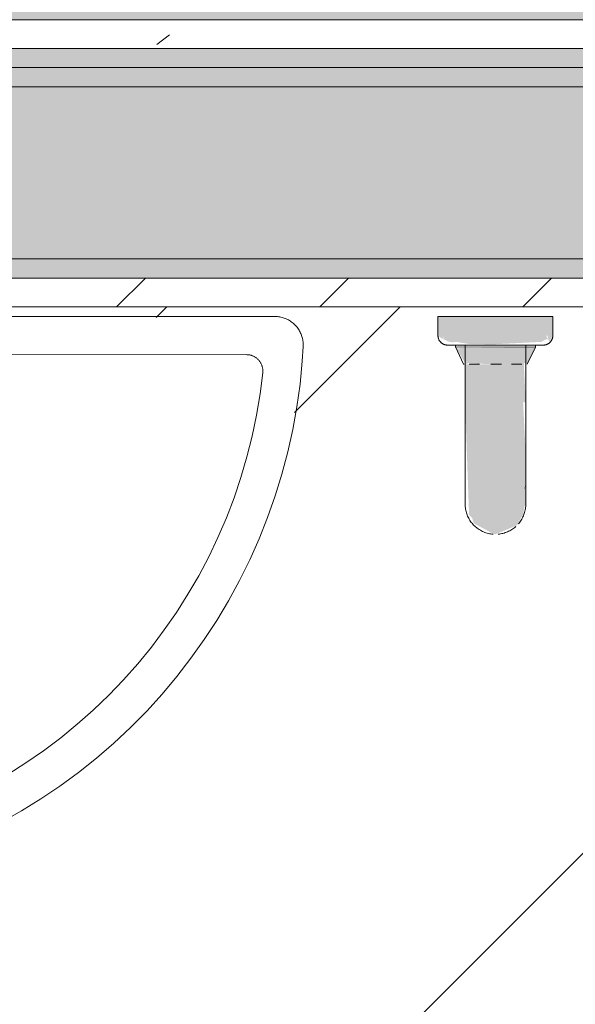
# Model space of a CAD drawing. Header units: millimetres. Extents: x -18260 to 188148, y -14086 to 2351883.
# Tile 399 of 592: x 51819 to 52109, y -2270 to -1756. Entities that reach past the tile are written whole.
import ezdxf

# ---------------------------------------------------------------- set-up
doc = ezdxf.new("R2010")
doc.units = ezdxf.units.MM
for name, color, linetype, lineweight in [('A-FLOR', 192, 'Continuous', 18), ('A-FLOR-PATT', 8, 'Continuous', 18), ('A-WALL', 113, 'Continuous', 18), ('A-WALL-PATT', 111, 'Continuous', 25), ('P-SANR-FIXT', 6, 'Continuous', 9)]:
    doc.layers.add(name, color=color, linetype=linetype, lineweight=lineweight)
pattern_1 = [(50, (0, 0), (182.1847, -15.9391), [19.05, -209.55]), (355, (0, 0), (-35.2424, 191.0566), [15.24, -167.64]), (100.451, (15.18, -1.33), (146.9425, 175.1167), [16.19, -178.09]), (46.184, (0, 50.8), (271.079, -42.0433), [28.575, -314.325]), (96.636, (22.6, 47.3), (237.4025, 247.4272), [24.285, -267.135]), (351.184, (0, 50.8), (237.4046, 247.425), [22.86, -251.46]), (21, (25.4, 38.1), (151.6149, -102.2655), [19.05, -209.55]), (326, (25.4, 38.1), (61.8024, 184.1877), [15.24, -167.64]), (71.451, (38.03, 29.58), (213.417, 81.9214), [16.19, -178.09]), (37.5, (0, 0), (3.08832, 84.55508), [8.382, -157.226, 8.382, -161.798, -168.275]), (37.5, (0, 0), (3.08832, 84.55508), [-335.788, 8.382, -159.893]), (7.5, (0, 0), (66.81944, 100.18075), [8.382, -88.646, 8.382, -153.416, -64.135]), (7.5, (0, 0), (66.81944, 100.18075), [-258.826, 8.382, -55.753]), (327.5, (-56.64, 0), (135.59049, -5.72891), [8.382, -55.118, 8.382, -189.738, -262.89]), (327.5, (-56.64, 0), (135.59049, -5.72891), [-261.62, 8.382, -254.508]), (317.5, (-82.04, 0), (148.1289, 25.42676), [8.382, -74.168, 8.382, -123.19, -186.69]), (317.5, (-82.04, 0), (148.1289, 25.42676), [-214.122, 8.382, -178.308])]

# ---------------------------------------------------------------- blocks, each defined once
blk = doc.blocks.new('Blks_Banh_Lavatório de Canto com Barras - Único-3074266-PLANTA DE IMPERMEABILIZAÇÃO - 1 PAV_')
at = {"layer": 'P-SANR-FIXT', "lineweight": 5}
for color, points in [(41, [(282.33, -296.47), (296.98, -311.13), (304.06, -304.06), (261.63, -261.63), (254.56, -268.7), (275.77, -289.91)]), (39, [(264.2, -299.55), (277.42, -312.12), (286.27, -308.9), (256.55, -280.08), (254.29, -289.54), (255.55, -290.04), (263.66, -299.02)]), (41, [(239.82, -303.45), (251.02, -314.66), (265.17, -300.52), (253.96, -289.31), (249.95, -293.32)]), (41, [(202.32, -363.37), (251.02, -314.66), (239.82, -303.45), (199.75, -346.47), (199.69, -348.91), (198.39, -351.31), (201.36, -361.33)]), (41, [(262.23, -325.87), (276.12, -310.52), (265.17, -300.52), (251.02, -314.66), (262.07, -325.71)]), (41, [(202.32, -363.37), (213.52, -368.01), (219.34, -366.37), (219.83, -366.32), (223.32, -363.82), (224.04, -363.73), (242.98, -345.09), (261.25, -324.89), (251.02, -314.66), (203.03, -362.65)]), (41, [(229.84, -357.48), (231.72, -356.26), (230.3, -356.98)])]:
    blk.add_hatch(color=color, dxfattribs=at).paths.add_polyline_path(points)
h = blk.add_hatch(color=41, dxfattribs=at)
h.paths.add_polyline_path([(256.58, -270.73), (254.56, -268.7), (254.84, -271.69), (256.54, -270.75)])
h.paths.add_polyline_path([(272.23, -292.8), (290.42, -309.26), (292.99, -309.98), (293.92, -310.77), (294.42, -308.56), (256.54, -270.75), (255.2, -272.11), (256.43, -275.27), (257.46, -276.71), (258.96, -277.8), (263.09, -283.55), (271.06, -291.62)])
h.paths.add_polyline_path([(293.27, -312.15), (296.98, -311.13), (294.96, -309.1), (293.29, -312.12)])
at = {"layer": 'P-SANR-FIXT', "color": 133, "lineweight": 5}
for p, q in [((201.25, -201.25), (91.92, -91.92)), ((77.78, -106.07), (176.75, -205.03)), ((261.63, -261.63), (254.56, -268.7)), ((304.06, -304.06), (261.63, -261.63)), ((261.03, -282.24), (239.82, -303.45)), ((256.79, -279.41), (253.39, -288.75)), ((257.49, -278.71), (256.79, -279.41)), ((257.49, -278.71), (256.79, -279.41)), ((256.79, -279.41), (286.27, -308.9)), ((260.31, -281.52), (257.49, -278.71)), ((257.49, -278.71), (286.98, -308.19)), ((260.31, -281.52), (257.49, -278.71)), ((257.49, -278.71), (260.31, -281.52)), ((261.03, -282.24), (267.64, -288.86)), ((253.39, -288.75), (253.62, -288.97)), ((255.43, -290.78), (259.23, -294.58)), ((276.83, -298.04), (283.44, -304.66)), ((263.5, -298.86), (267.38, -302.73)), ((262.23, -325.87), (283.44, -304.66)), ((271.1, -306.46), (274.91, -310.26)), ((286.98, -308.19), (283.86, -305.08)), ((286.98, -308.19), (283.86, -305.08)), ((283.86, -305.08), (286.98, -308.19)), ((286.27, -308.9), (286.98, -308.19)), ((286.27, -308.9), (286.98, -308.19)), ((296.98, -311.13), (304.06, -304.06)), ((276.92, -312.28), (276.94, -312.29)), ((276.94, -312.29), (286.27, -308.9))]:
    blk.add_line(p, q, dxfattribs=at)
at = {"layer": 'P-SANR-FIXT', "color": 133, "lineweight": 5, "flags": 128}
for points in [[(176.75, -205.03), (176.99, -205.28), (177.21, -205.54), (177.43, -205.8), (177.63, -206.07), (177.83, -206.35), (178.01, -206.64), (178.18, -206.94), (178.34, -207.24), (178.49, -207.55), (178.62, -207.86), (178.75, -208.18), (178.86, -208.5), (178.95, -208.83), (179.03, -209.16), (179.1, -209.5), (179.16, -209.83), (179.2, -210.17), (179.23, -210.51), (179.25, -210.85), (179.25, -211.19), (179.24, -211.53), (179.21, -211.87), (179.17, -212.21), (179.12, -212.55), (179.05, -212.89), (178.97, -213.22), (178.88, -213.55), (178.78, -213.87), (178.66, -214.19), (178.53, -214.51), (178.38, -214.82), (178.23, -215.12), (178.06, -215.42), (177.88, -215.71), (177.69, -215.99), (177.49, -216.26), (177.27, -216.53), (177.05, -216.79), (176.82, -217.04), (176.57, -217.28), (176.32, -217.51), (176.08, -217.7)], [(177.81, -206.33), (177.62, -206.05), (177.41, -205.77), (177.19, -205.51), (176.96, -205.26), (176.75, -205.03)], [(200.67, -223), (201.11, -222.59), (201.53, -222.17), (201.94, -221.72), (202.32, -221.26), (202.69, -220.79), (203.04, -220.3), (203.36, -219.8), (203.67, -219.28), (203.96, -218.75), (204.22, -218.22), (204.47, -217.67), (204.69, -217.11), (204.89, -216.54), (205.06, -215.97), (205.22, -215.39), (205.35, -214.8), (205.45, -214.21), (205.54, -213.62), (205.59, -213.02), (205.63, -212.42), (205.64, -211.82), (205.63, -211.22), (205.59, -210.62), (205.53, -210.03), (205.44, -209.43), (205.33, -208.84), (205.2, -208.26), (205.05, -207.68), (204.87, -207.11), (204.67, -206.54), (204.44, -205.98), (204.2, -205.44), (203.93, -204.9), (203.64, -204.37), (203.33, -203.86), (203, -203.36), (202.65, -202.87), (202.28, -202.4), (201.9, -201.94), (201.49, -201.5), (201.25, -201.25)], [(178.79, -213.84), (178.89, -213.51), (178.98, -213.19), (179.06, -212.85), (179.13, -212.52), (179.18, -212.18), (179.21, -211.84), (179.24, -211.5), (179.25, -211.16), (179.25, -210.82), (179.23, -210.48), (179.2, -210.14), (179.16, -209.8), (179.1, -209.46), (179.03, -209.13)], [(176.08, -217.7), (167.24, -224.57), (158.12, -231.08), (148.76, -237.22), (139.15, -242.98), (129.32, -248.35), (119.29, -253.32), (109.06, -257.89), (98.66, -262.04), (88.1, -265.78), (77.41, -269.09), (66.58, -271.97), (55.65, -274.41), (44.64, -276.42), (33.55, -277.98), (22.4, -279.1), (11.22, -279.77), (0.03, -280), (-11.17, -279.78), (-22.35, -279.11), (-33.49, -277.99), (-44.58, -276.43), (-55.6, -274.42), (-66.53, -271.98)], [(175.1, -218.47), (176.01, -217.76), (176.08, -217.7)], [(176.08, -217.7), (176.34, -217.48), (176.6, -217.25), (176.84, -217.01), (177.07, -216.76), (177.29, -216.5)], [(-86.57, -287.24), (-75.02, -290.47), (-63.34, -293.24), (-51.57, -295.54), (-39.71, -297.36), (-27.78, -298.71), (-15.82, -299.58), (-3.82, -299.98), (8.18, -299.89), (20.16, -299.32), (32.12, -298.28), (44.02, -296.75), (55.85, -294.76), (67.59, -292.29), (79.23, -289.35), (90.73, -285.95), (102.1, -282.09), (113.3, -277.78), (124.31, -273.03), (135.13, -267.84), (145.73, -262.22), (156.1, -256.19), (166.22, -249.74), (176.08, -242.89), (185.65, -235.66), (194.93, -228.04), (200.67, -223)], [(254.56, -275.77), (254.42, -275.63), (254.29, -275.48), (254.16, -275.32), (254.04, -275.16), (253.93, -275), (253.82, -274.83), (253.72, -274.66), (253.63, -274.48), (253.54, -274.3), (253.46, -274.12), (253.39, -273.93), (253.33, -273.74), (253.27, -273.55), (253.22, -273.35), (253.18, -273.16), (253.15, -272.96), (253.12, -272.76), (253.1, -272.56), (253.1, -272.36), (253.09, -272.16), (253.1, -271.96), (253.12, -271.76), (253.14, -271.57), (253.17, -271.37), (253.21, -271.17), (253.26, -270.98), (253.31, -270.78), (253.37, -270.59), (253.44, -270.41), (253.52, -270.22), (253.6, -270.04), (253.69, -269.86), (253.79, -269.69), (253.9, -269.52), (254.01, -269.35), (254.13, -269.19), (254.25, -269.04), (254.38, -268.88), (254.52, -268.74), (254.56, -268.7)], [(254.56, -275.77), (254.42, -275.63), (254.29, -275.48), (254.16, -275.32), (254.04, -275.16), (253.93, -275), (253.82, -274.83), (253.72, -274.66), (253.63, -274.48), (253.54, -274.3), (253.46, -274.12), (253.39, -273.93), (253.33, -273.74), (253.27, -273.55), (253.22, -273.35), (253.18, -273.16), (253.15, -272.96), (253.12, -272.76), (253.1, -272.56), (253.1, -272.36), (253.09, -272.16), (253.1, -271.96), (253.12, -271.76), (253.14, -271.57), (253.17, -271.37), (253.21, -271.17), (253.26, -270.98), (253.31, -270.78), (253.37, -270.59), (253.44, -270.41), (253.52, -270.22), (253.6, -270.04), (253.69, -269.86), (253.79, -269.69), (253.9, -269.52), (254.01, -269.35)], [(260.72, -281.94), (260.2, -281.41), (259.69, -280.9), (259.2, -280.41), (258.73, -279.95), (258.29, -279.5), (257.87, -279.08), (257.46, -278.68), (257.09, -278.3), (256.74, -277.95), (256.41, -277.62), (256.11, -277.32), (255.83, -277.04), (255.58, -276.79), (255.36, -276.57), (255.16, -276.37), (254.99, -276.2), (254.85, -276.06), (254.74, -275.95), (254.65, -275.86), (254.59, -275.81), (254.56, -275.78), (254.56, -275.77)], [(254.56, -275.77), (254.57, -275.79), (254.61, -275.83), (254.69, -275.9), (254.78, -276), (254.91, -276.12), (255.07, -276.28), (255.25, -276.46), (255.46, -276.67), (255.69, -276.9), (255.95, -277.17), (256.24, -277.46), (256.56, -277.77), (256.9, -278.11), (257.26, -278.47), (257.65, -278.86), (258.06, -279.27), (258.49, -279.7), (258.95, -280.16), (259.42, -280.64), (259.92, -281.13), (260.44, -281.65), (260.97, -282.19), (261.53, -282.74), (262.1, -283.31), (262.68, -283.9), (263.29, -284.5), (263.9, -285.12), (264.53, -285.75), (265.18, -286.39), (265.83, -287.04), (266.49, -287.71), (267.17, -288.38), (267.85, -289.06), (268.54, -289.75), (269.23, -290.44), (269.93, -291.14), (270.63, -291.85), (271.34, -292.55), (272.05, -293.26), (272.75, -293.97), (273.46, -294.67), (274.16, -295.38), (274.86, -296.08), (275.56, -296.77), (276.25, -297.47), (276.94, -298.15), (277.62, -298.83), (278.28, -299.5), (278.94, -300.16), (279.59, -300.81), (280.23, -301.44), (280.85, -302.07), (281.46, -302.68), (282.06, -303.27), (282.64, -303.85), (283.2, -304.42), (283.75, -304.96), (284.28, -305.49), (284.78, -306), (285.27, -306.48), (285.74, -306.95), (286.18, -307.4), (286.61, -307.82), (287.01, -308.22), (287.38, -308.6), (287.74, -308.95), (288.06, -309.28), (288.37, -309.58), (288.64, -309.86), (288.89, -310.11), (289.12, -310.33), (289.31, -310.53), (289.48, -310.69), (289.62, -310.84), (289.74, -310.95), (289.82, -311.04), (289.88, -311.09), (289.91, -311.12), (289.91, -311.13)], [(260.72, -281.94), (260.2, -281.41), (259.69, -280.9), (259.2, -280.41), (258.73, -279.95), (258.29, -279.5), (257.87, -279.08), (257.46, -278.68), (257.09, -278.3), (256.74, -277.95), (256.41, -277.62), (256.11, -277.32), (255.83, -277.04), (255.58, -276.79), (255.36, -276.57), (255.16, -276.37), (254.99, -276.2), (254.85, -276.06), (254.74, -275.95), (254.65, -275.86), (254.59, -275.81), (254.56, -275.78), (254.56, -275.77)], [(254.56, -275.77), (254.57, -275.79), (254.61, -275.83), (254.69, -275.9), (254.78, -276), (254.91, -276.12), (255.07, -276.28), (255.25, -276.46), (255.46, -276.67), (255.69, -276.9), (255.95, -277.17), (256.24, -277.46), (256.56, -277.77), (256.9, -278.11), (257.26, -278.47), (257.65, -278.86), (258.06, -279.27), (258.49, -279.7), (258.95, -280.16), (259.42, -280.64), (259.92, -281.13), (260.44, -281.65), (260.97, -282.19)], [(239.82, -303.45), (238.32, -304.95), (236.82, -306.45), (235.33, -307.94), (233.84, -309.43), (232.37, -310.9), (230.9, -312.37), (229.45, -313.82), (228.02, -315.25), (226.6, -316.67), (225.21, -318.06), (223.84, -319.43), (222.5, -320.77), (221.18, -322.09), (219.9, -323.37), (218.64, -324.63), (217.42, -325.85), (216.24, -327.03), (215.09, -328.18), (213.98, -329.29), (212.91, -330.36), (211.89, -331.38), (210.91, -332.36), (209.98, -333.29), (209.1, -334.17), (208.26, -335.01), (207.48, -335.8), (206.74, -336.53), (206.06, -337.21), (205.44, -337.83), (204.86, -338.41), (204.35, -338.92), (203.89, -339.38), (203.49, -339.78), (203.15, -340.12), (202.86, -340.41), (202.64, -340.63), (202.47, -340.8), (202.36, -340.91), (202.32, -340.95), (202.32, -340.95)], [(216.14, -327.13), (217.1, -326.17), (218.31, -324.96), (219.55, -323.72), (220.83, -322.44), (222.14, -321.13), (223.48, -319.79), (224.84, -318.43), (226.23, -317.04), (227.64, -315.63), (229.06, -314.21), (230.51, -312.76), (231.97, -311.3), (233.44, -309.83), (234.92, -308.35), (236.42, -306.86), (237.91, -305.36), (239.41, -303.86)], [(289.91, -311.13), (289.9, -311.11), (289.86, -311.07), (289.79, -311), (289.69, -310.9), (289.56, -310.77), (289.41, -310.62), (289.23, -310.44), (289.02, -310.23), (288.78, -309.99), (288.52, -309.73), (288.23, -309.44), (287.92, -309.13), (287.58, -308.79), (287.21, -308.43), (286.83, -308.04), (286.42, -307.63), (285.98, -307.19), (285.53, -306.74), (285.05, -306.26), (284.55, -305.77), (284.04, -305.25), (283.5, -304.71)], [(289.91, -311.13), (289.9, -311.11), (289.86, -311.07), (289.79, -311), (289.69, -310.9), (289.56, -310.77), (289.41, -310.62), (289.23, -310.44), (289.02, -310.23), (288.78, -309.99), (288.52, -309.73), (288.23, -309.44), (287.92, -309.13), (287.58, -308.79), (287.21, -308.43), (286.83, -308.04), (286.42, -307.63), (285.98, -307.19), (285.53, -306.74), (285.05, -306.26), (284.55, -305.77), (284.04, -305.25), (283.5, -304.71)], [(283.75, -304.96), (284.28, -305.49), (284.78, -306), (285.27, -306.48), (285.74, -306.95), (286.18, -307.4), (286.61, -307.82), (287.01, -308.22), (287.38, -308.6), (287.74, -308.95), (288.06, -309.28), (288.37, -309.58), (288.64, -309.86), (288.89, -310.11), (289.12, -310.33), (289.31, -310.53), (289.48, -310.69), (289.62, -310.84), (289.74, -310.95), (289.82, -311.04), (289.88, -311.09), (289.91, -311.12), (289.91, -311.13)], [(296.98, -311.13), (296.84, -311.27), (296.69, -311.4), (296.54, -311.52), (296.38, -311.65), (296.21, -311.76), (296.04, -311.87), (295.87, -311.97), (295.69, -312.06), (295.51, -312.15), (295.33, -312.22), (295.14, -312.3), (294.95, -312.36), (294.76, -312.42), (294.57, -312.46), (294.37, -312.51), (294.17, -312.54), (293.98, -312.56), (293.78, -312.58), (293.58, -312.59), (293.38, -312.59), (293.18, -312.58), (292.98, -312.57), (292.78, -312.55), (292.58, -312.52), (292.38, -312.48), (292.19, -312.43), (292, -312.38), (291.81, -312.31), (291.62, -312.24), (291.44, -312.17), (291.25, -312.08), (291.08, -311.99), (290.9, -311.89), (290.73, -311.79), (290.57, -311.68), (290.41, -311.56), (290.25, -311.43), (290.1, -311.3), (289.95, -311.16), (289.91, -311.13)], [(296.38, -311.65), (296.21, -311.76), (296.04, -311.87), (295.87, -311.97), (295.69, -312.06), (295.51, -312.15), (295.33, -312.22), (295.14, -312.3), (294.95, -312.36), (294.76, -312.42), (294.57, -312.46), (294.37, -312.51), (294.17, -312.54), (293.98, -312.56), (293.78, -312.58), (293.58, -312.59), (293.38, -312.59), (293.18, -312.58), (292.98, -312.57), (292.78, -312.55), (292.58, -312.52), (292.38, -312.48), (292.19, -312.43), (292, -312.38), (291.81, -312.31), (291.62, -312.24), (291.44, -312.17), (291.25, -312.08), (291.08, -311.99), (290.9, -311.89), (290.73, -311.79), (290.57, -311.68), (290.41, -311.56), (290.25, -311.43), (290.1, -311.3), (289.95, -311.16), (289.91, -311.13)], [(202.32, -340.95), (202.35, -340.92), (202.44, -340.83), (202.58, -340.69), (202.79, -340.48), (203.06, -340.21), (203.39, -339.88), (203.78, -339.49), (204.22, -339.05), (204.72, -338.55), (205.28, -337.99), (205.89, -337.38), (206.55, -336.72), (207.27, -336), (208.04, -335.23), (208.87, -334.4), (209.74, -333.53), (210.66, -332.61), (211.62, -331.65), (212.63, -330.64), (213.69, -329.58), (214.79, -328.48), (215.92, -327.35)], [(224.73, -363.37), (224.76, -363.34), (224.85, -363.25), (225, -363.1), (225.21, -362.89), (225.48, -362.62), (225.81, -362.3), (226.19, -361.91), (226.63, -361.47), (227.13, -360.97), (227.69, -360.41), (228.3, -359.8), (228.97, -359.13), (229.69, -358.41), (230.46, -357.64), (231.28, -356.82), (232.15, -355.95), (233.07, -355.03), (234.04, -354.06), (235.05, -353.05), (236.1, -352), (237.2, -350.9), (238.34, -349.76), (239.51, -348.59), (240.72, -347.38), (241.97, -346.13), (243.25, -344.85), (244.56, -343.54), (245.89, -342.21), (247.26, -340.85), (248.64, -339.46), (250.05, -338.05), (251.48, -336.62), (252.92, -335.18), (254.38, -333.72), (255.86, -332.24), (257.34, -330.76), (258.83, -329.27), (260.33, -327.77), (261.83, -326.28), (262.23, -325.87)], [(262.23, -325.87), (260.73, -327.37), (259.23, -328.87), (257.74, -330.36), (256.26, -331.84), (254.78, -333.32), (253.32, -334.78), (251.87, -336.23), (250.43, -337.67), (249.02, -339.08), (247.63, -340.47), (246.26, -341.84), (244.91, -343.19), (243.6, -344.5), (242.31, -345.79), (241.06, -347.04), (239.84, -348.26), (238.65, -349.45), (237.5, -350.6), (236.4, -351.7), (235.33, -352.77), (234.31, -353.79), (233.33, -354.77), (232.4, -355.71), (231.51, -356.59), (230.68, -357.43), (229.89, -358.21), (229.16, -358.94), (228.48, -359.62), (227.85, -360.25), (227.28, -360.82), (226.76, -361.34), (226.3, -361.8), (225.9, -362.2), (225.56, -362.54), (225.28, -362.82), (225.05, -363.05), (224.89, -363.22), (224.78, -363.32), (224.73, -363.37), (224.73, -363.37)], [(201.46, -362.44), (201.05, -361.95), (200.67, -361.44), (200.31, -360.92), (199.97, -360.38), (199.65, -359.84), (199.36, -359.28), (199.09, -358.7), (198.84, -358.12), (198.61, -357.53), (198.41, -356.93), (198.23, -356.32), (198.07, -355.7), (197.94, -355.08), (197.84, -354.46), (197.76, -353.83), (197.71, -353.2), (197.68, -352.57), (197.67, -351.93), (197.7, -351.3), (197.74, -350.67), (197.82, -350.04), (197.91, -349.41), (198.04, -348.79), (198.18, -348.17), (198.36, -347.56), (198.55, -346.96), (198.77, -346.36), (199.02, -345.78), (199.28, -345.2), (199.57, -344.64), (199.88, -344.09), (200.22, -343.55), (200.57, -343.02), (200.95, -342.51), (201.35, -342.02), (201.76, -341.54), (202.19, -341.08), (202.32, -340.95)], [(212.66, -367.99), (212.03, -367.94), (211.4, -367.87), (210.77, -367.77), (210.15, -367.65), (209.53, -367.5), (208.92, -367.33), (208.32, -367.13), (207.72, -366.91), (207.14, -366.67), (206.56, -366.4), (206, -366.11), (205.45, -365.8), (204.91, -365.47), (204.38, -365.11), (203.87, -364.74), (203.38, -364.34)], [(224.73, -363.37), (224.27, -363.81), (223.8, -364.23), (223.31, -364.63), (222.8, -365.01), (222.28, -365.37), (221.75, -365.71), (221.2, -366.03), (220.64, -366.33), (220.06, -366.6), (219.48, -366.85), (218.89, -367.08), (218.29, -367.28), (217.68, -367.46), (217.07, -367.61), (216.44, -367.74), (215.82, -367.85), (215.19, -367.92), (214.56, -367.98)]]:
    blk.add_lwpolyline(points, dxfattribs=at)
blk = doc.blocks.new('BE-PMSa-MOD-ARQ-CONEXAODOFUTURO-EX-000-R_rvt-2-PLANTA DE IMPERMEABILIZAÇÃO - 1 PAV_')
at = {"layer": 'A-FLOR-PATT', "lineweight": 5}
h = blk.add_hatch(dxfattribs=at)
h.set_pattern_fill('FP_96', color=133, style=0, pattern_type=2)
h.set_pattern_definition(pattern_1)
h.paths.add_polyline_path([(-1946.11, -8177.83), (-1683.61, -8177.83), (-1683.61, -1915.84), (-3033.61, -1915.84), (-3033.61, -1900.84), (-3933.61, -1900.84), (-3933.61, -2050.84), (-1818.61, -2050.84), (-1818.61, -8042.85), (-4146.62, -8042.85), (-4146.62, -4063.84), (-3970.62, -4063.84), (-3970.62, -3457.84), (-4146.62, -3457.84), (-4146.62, -2138.84), (-3970.62, -2138.84), (-3970.62, -2050.84), (-3963.61, -2050.84), (-3963.61, -1900.84), (-3973.61, -1900.84), (-3973.61, -1915.84), (-4105.62, -1915.84), (-4105.62, -2003.84), (-4281.62, -2003.84), (-4281.62, -3592.84), (-4105.62, -3592.84), (-4105.62, -3928.84), (-4281.62, -3928.84), (-4281.62, -8177.83), (-2230.86, -8177.83)])
h.paths.add_polyline_path([(8258.39, -8167.83), (15620.86, -8167.83), (15620.86, -1925.84), (12311.88, -1925.84), (12311.88, -2018.84), (11955.88, -2018.84), (11955.88, -1925.84), (9541.39, -1925.84), (9541.39, -1915.84), (9491.39, -1915.84), (9491.39, -1900.84), (8591.39, -1900.84), (8591.39, -2050.84), (11830.88, -2050.84), (11830.88, -2143.84), (12436.88, -2143.84), (12436.88, -2050.84), (15495.86, -2050.84), (15495.86, -8042.83), (8383.39, -8042.83), (8383.39, -4063.84), (8559.38, -4063.84), (8559.38, -3457.84), (8383.39, -3457.84), (8383.39, -2138.84), (8559.38, -2138.84), (8559.38, -2050.84), (8561.39, -2050.75), (8561.39, -1900.84), (8551.39, -1900.84), (8551.39, -1915.84), (8501.39, -1915.84), (8501.39, -1925.84), (8434.38, -1925.84), (8434.38, -2013.84), (8258.39, -2013.84), (8258.39, -3582.84), (8434.38, -3582.84), (8434.38, -3938.84), (8258.39, -3938.84), (8258.39, -8158.07)])
h.paths.add_polyline_path([(20076.36, -8167.83), (20089.39, -8167.83), (20089.39, -5194.84), (19913.38, -5194.84), (19913.38, -4838.84), (20089.39, -4838.84), (20089.39, -2013.84), (19913.38, -2013.84), (19913.38, -1657.84), (20089.39, -1657.84), (20089.39, 1166.16), (19913.38, 1166.16), (19913.38, 1522.16), (20089.39, 1522.16), (20089.39, 4296.16), (19913.38, 4296.16), (19913.38, 4461.66), (15971.88, 4461.66), (15971.88, 4296.16), (15800.86, 4296.16), (15800.86, -605.84), (15790.86, -605.84), (15790.86, -655.84), (15775.86, -655.84), (15775.86, -1555.84), (16091.88, -1555.84), (16091.88, -1527.84), (15925.86, -1527.84), (15925.86, 4171.16), (16096.88, 4171.16), (16096.88, 4336.66), (19788.38, 4336.66), (19788.38, 4171.16), (19964.39, 4171.16), (19964.39, 1647.16), (19788.38, 1647.16), (19788.38, 1041.16), (19964.39, 1041.16), (19964.39, -1532.84), (19788.38, -1532.84), (19788.38, -2138.84), (19964.39, -2138.84), (19964.39, -4713.84), (19788.38, -4713.84), (19788.38, -5319.84), (19964.39, -5319.84), (19964.39, -8042.83), (15925.86, -8042.83), (15925.86, -2143.84), (16091.88, -2143.84), (16091.88, -1585.84), (15775.86, -1585.84), (15775.86, -1595.84), (15790.86, -1595.84), (15790.86, -1652.84), (15966.88, -1652.84), (15966.88, -2018.84), (15800.86, -2018.84), (15800.86, -8167.83), (19984.75, -8167.83)])
h.paths.add_polyline_path([(-6358.56, -8167.83), (-4451.62, -8167.83), (-4451.62, -1925.84), (-4506.11, -1925.84), (-4506.11, -1915.84), (-4536.11, -1915.84), (-4536.11, -1900.84), (-4546.11, -1900.84), (-4546.11, -2740.84), (-4536.11, -2740.84), (-4536.11, -2751.84), (-4516.11, -2751.84), (-4516.11, -2640.84), (-4497.11, -2640.84), (-4497.11, -2770.84), (-4536.11, -2770.84), (-4536.11, -2780.84), (-4546.11, -2780.84), (-4546.11, -2820.84), (-4576.11, -2820.84), (-4576.62, -8042.85), (-11628.61, -8042.85), (-11628.61, -2138.84), (-11585.62, -2138.84), (-11585.62, -2050.84), (-8474.12, -2050.84), (-8474.12, -2138.84), (-7858.12, -2138.84), (-7858.12, -2050.84), (-4576.62, -2050.84), (-4576.62, -1900.84), (-5476.11, -1900.84), (-5476.11, -1915.84), (-5528.61, -1915.84), (-5528.61, -1925.84), (-7983.12, -1925.84), (-7983.12, -2013.84), (-8324.12, -2013.84), (-8324.12, -2003.84), (-8339.12, -2003.84), (-8339.12, -1925.84), (-11720.62, -1925.84), (-11720.62, -2003.84), (-11753.61, -2003.84), (-11753.61, -8167.83), (-6948.23, -8167.83)])
h.paths.add_polyline_path([(-15498.46, -8167.83), (-11933.61, -8167.83), (-11933.61, -2013.84), (-12076.62, -2013.84), (-12076.62, -1657.84), (-11923.61, -1657.84), (-11923.61, -1515.84), (-11908.61, -1515.84), (-11908.61, -1505.84), (-12058.61, -1505.84), (-12058.61, -1532.84), (-12201.62, -1532.84), (-12201.62, -2138.84), (-12058.61, -2138.84), (-12058.61, -8042.85), (-16321.62, -8042.83), (-16321.62, -5319.84), (-16145.62, -5319.84), (-16145.62, -4713.84), (-16321.62, -4713.84), (-16321.62, -2138.84), (-16145.62, -2138.84), (-16145.62, -1532.84), (-16321.62, -1532.84), (-16321.62, 1041.16), (-16145.62, 1041.16), (-16145.62, 1647.16), (-16321.62, 1647.16), (-16321.62, 4171.16), (-16145.62, 4171.16), (-16145.62, 4336.66), (-12201.62, 4336.66), (-12201.62, 4171.16), (-12058.61, 4171.16), (-12058.61, -1475.84), (-11908.61, -1475.84), (-11908.61, -575.84), (-11923.61, -575.84), (-11923.61, -525.84), (-11933.61, -525.84), (-11933.61, 4296.16), (-12076.62, 4296.16), (-12076.62, 4461.66), (-16270.62, 4461.66), (-16270.62, 4296.16), (-16446.62, 4296.16), (-16446.62, 1522.16), (-16270.62, 1522.16), (-16270.62, 1166.16), (-16446.62, 1166.16), (-16446.62, -1657.84), (-16270.62, -1657.84), (-16270.62, -2013.84), (-16446.62, -2013.84), (-16446.62, -4838.84), (-16270.62, -4838.84), (-16270.62, -5194.84), (-16446.62, -5194.84), (-16446.62, -8167.83), (-15735.99, -8167.83)])
h.paths.add_polyline_path([(9471.39, -1770.84), (9491.39, -1770.84), (9491.39, -1755.84), (9630.14, -1755.84), (9630.14, -1740.84), (11880.14, -1741.71), (11880.14, -1755.84), (11965.88, -1755.84), (11965.88, -1662.84), (12301.88, -1662.84), (12301.88, -1755.84), (12713.65, -1755.84), (12713.65, -1740.84), (14963.65, -1741.71), (14963.65, -1755.84), (15630.86, -1755.84), (15630.86, -1595.84), (15645.86, -1595.84), (15645.86, -655.84), (15630.86, -655.84), (15630.86, -29.59), (15087.64, -29.59), (15087.64, -44.59), (12837.64, -43.72), (12837.64, -29.59), (11880.14, -29.59), (11880.14, -44.59), (9630.14, -43.72), (9630.14, -29.59), (9408.89, -29.59), (9408.89, -14.59), (8468.89, -14.59), (8468.89, -29.59), (8008.89, -29.59), (8008.89, -14.59), (7068.89, -14.65), (7068.89, -29.59), (4511.79, -29.59), (4511.79, 3549.16), (3951.79, 3549.16), (3951.79, 4471.66), (2159.38, 4471.66), (2159.38, 4306.16), (1813.38, 4306.16), (1813.38, 4471.66), (284.89, 4471.66), (284.89, 4486.66), (77.29, 4486.66), (77.29, 3238.9), (70.48, 3238.9), (70.48, 2137.16), (121.38, 2137.16), (121.38, 3231.35), (111.07, 3241.66), (106.38, 3259.16), (111.07, 3276.66), (124.11, 3289.53), (143.38, 3293.62), (158.88, 3289.47), (171.69, 3276.66), (176.38, 3259.16), (171.69, 3241.66), (161.38, 3231.35), (161.38, 2137.16), (220.48, 2137.16), (220.48, 4336.66), (1678.38, 4336.66), (1678.38, 4171.16), (2294.38, 4171.16), (2294.38, 4336.66), (3816.79, 4336.66), (3816.79, 3414.16), (4376.79, 3414.16), (4376.79, -164.59), (15495.86, -164.59), (15495.86, -1620.84), (12436.88, -1620.84), (12436.88, -1527.84), (11830.88, -1527.84), (11830.88, -1620.84), (8559.38, -1620.84), (8559.38, -1532.84), (7943.38, -1532.84), (7943.38, -1620.84), (2289.38, -1620.84), (2289.38, -1527.84), (2261.39, -1527.84), (2261.39, -1770.84), (3121.39, -1770.84), (3121.39, -1755.84), (4481.59, -1755.84), (4481.59, -1770.84), (5321.59, -1770.84), (5321.59, -1755.84), (7021.39, -1755.84), (7021.39, -1770.84), (7961.39, -1770.84), (7961.39, -1755.84), (8078.38, -1755.84), (8078.38, -1667.84), (8424.38, -1667.84), (8424.38, -1755.84), (8551.39, -1755.84), (8551.39, -1770.84), (8972.89, -1770.84)])
h.paths.add_polyline_path([(2221.39, -1770.84), (2231.39, -1770.84), (2231.39, -1527.84), (1766.39, -1527.84), (1766.39, -1770.84), (1776.39, -1770.84), (1776.39, -1755.84), (1818.38, -1755.84), (1818.38, -1662.84), (2154.38, -1662.84), (2154.38, -1755.84), (2221.39, -1755.84)])
h.paths.add_polyline_path([(1736.39, -1770.84), (1736.39, -1527.84), (1683.38, -1527.84), (1683.38, -1620.84), (-3970.62, -1620.84), (-3970.62, -1532.84), (-4586.62, -1532.84), (-4586.62, -1620.84), (-7858.12, -1620.84), (-7858.12, -1532.84), (-8474.12, -1532.84), (-8474.12, -1620.84), (-11585.62, -1620.84), (-11585.62, -1532.84), (-11628.61, -1532.84), (-11628.61, -164.61), (220.48, -164.61), (220.48, -29.61), (-2321.11, -29.61), (-2321.11, -14.61), (-3061.11, -14.61), (-3061.11, -29.61), (-3320.62, -29.61), (-3320.62, -14.61), (-4060.62, -14.61), (-4060.62, -29.61), (-4536.11, -29.61), (-4536.11, -14.61), (-5476.11, -14.61), (-5476.11, -29.61), (-5636.11, -29.61), (-5636.11, -44.61), (-7886.11, -43.74), (-7886.11, -29.61), (-8872.36, -29.61), (-8872.36, -44.61), (-11122.36, -43.74), (-11122.36, -29.61), (-11763.61, -29.61), (-11763.61, -575.84), (-11778.61, -575.84), (-11778.61, -1515.84), (-11763.61, -1515.84), (-11763.61, -1667.84), (-11720.62, -1667.84), (-11720.62, -1755.84), (-11122.36, -1755.84), (-11122.36, -1740.84), (-8872.36, -1741.71), (-8872.36, -1755.84), (-8339.12, -1755.84), (-8339.12, -1667.84), (-7993.12, -1667.84), (-7993.12, -1755.84), (-7886.11, -1755.84), (-7886.11, -1740.84), (-5636.11, -1741.71), (-5636.11, -1755.84), (-5476.11, -1755.84), (-5476.11, -1770.84), (-4536.11, -1770.84), (-4536.11, -1755.84), (-4451.62, -1755.84), (-4451.62, -1667.84), (-4105.62, -1667.84), (-4105.62, -1755.84), (-3973.61, -1755.84), (-3973.61, -1770.84), (-3033.61, -1770.84), (-3033.61, -1755.84), (-1418.81, -1755.84), (-1418.81, -1770.84), (-578.81, -1770.84), (-578.81, -1755.84), (876.39, -1755.84), (876.39, -1770.84), (1602, -1770.84)])
h.paths.add_polyline_path([(-5474.05, 115.39), (-4576.11, 115.39), (-4576.11, 431.4), (-4586.62, 431.4), (-4586.62, 265.39), (-11628.61, 265.39), (-11628.61, 4171.16), (-11585.62, 4171.16), (-11585.62, 4336.66), (-8474.12, 4336.66), (-8474.12, 4171.16), (-7858.12, 4171.16), (-7858.12, 4336.66), (-4586.62, 4336.66), (-4586.62, 4171.16), (-4538.61, 4171.16), (-4538.61, 2287.16), (-4586.62, 2287.16), (-4586.62, 1681.16), (-4538.61, 1681.16), (-4538.61, 995.39), (-4536.11, 995.39), (-4536.11, 985.39), (-4497.11, 985.39), (-4497.11, 855.39), (-4516.11, 855.39), (-4516.11, 966.39), (-4536.11, 966.39), (-4536.11, 955.39), (-4538.61, 955.39), (-4538.61, 431.4), (-4546.11, 431.4), (-4546.11, 115.39), (-4536.11, 115.39), (-4536.11, 130.39), (-4486.11, 130.39), (-4486.11, 140.39), (-4461.62, 140.39), (-4461.62, 306.4), (-4413.61, 306.4), (-4413.61, 1806.16), (-4461.62, 1806.16), (-4461.62, 2162.16), (-4413.61, 2162.16), (-4413.61, 4296.16), (-4461.62, 4296.16), (-4461.62, 4461.66), (-7983.12, 4461.66), (-7983.12, 4296.16), (-8349.12, 4296.16), (-8349.12, 4461.66), (-11710.62, 4461.66), (-11710.62, 4296.16), (-11753.61, 4296.16), (-11753.61, 140.39), (-5526.11, 140.39), (-5526.11, 130.39), (-5476.11, 130.39), (-5476.11, 115.39)])
h.paths.add_polyline_path([(8468.89, 115.41), (8478.89, 115.41), (8478.89, 431.4), (8378.39, 431.4), (8378.39, 1037.16), (8561.38, 1037.16), (8561.38, 1651.16), (8378.39, 1651.16), (8378.39, 4171.16), (8559.38, 4171.16), (8559.38, 4336.66), (11825.88, 4336.66), (11825.88, 4171.16), (12441.88, 4171.16), (12441.88, 4336.66), (15495.86, 4336.66), (15495.86, 265.41), (8559.38, 265.41), (8559.38, 431.4), (8508.89, 431.4), (8508.89, 115.41), (9408.89, 115.41), (9408.89, 130.41), (9438.89, 130.41), (9438.89, 140.41), (15620.86, 140.41), (15620.86, 4461.66), (12316.88, 4461.66), (12316.88, 4296.16), (11950.88, 4296.16), (11950.88, 4461.66), (8434.38, 4461.66), (8434.38, 4296.16), (8253.39, 4296.16), (8253.39, 1526.16), (8436.38, 1526.16), (8436.38, 1162.16), (8253.39, 1162.16), (8253.39, 306.4), (8434.38, 306.4), (8434.38, 140.41), (8438.89, 140.41), (8438.89, 130.41), (8468.89, 130.41)])
h.paths.add_polyline_path([(7068.89, 115.41), (7968.89, 115.41), (7968.89, 955.41), (7958.89, 955.41), (7958.89, 966.41), (7948.39, 966.41), (7948.39, 265.41), (4806.79, 265.41), (4806.79, 4336.66), (7948.39, 4336.66), (7948.39, 985.41), (7958.89, 985.41), (7958.89, 995.41), (7968.89, 995.41), (7968.89, 1035.41), (7998.89, 1035.41), (7998.89, 995.41), (8008.89, 995.41), (8008.89, 985.41), (8047.89, 985.41), (8047.89, 855.41), (8028.89, 855.41), (8028.89, 966.41), (8008.89, 966.41), (8008.89, 955.41), (7998.89, 955.41), (7998.89, 115.41), (8008.89, 115.41), (8008.89, 130.41), (8083.39, 130.41), (8083.39, 4471.66), (4671.79, 4471.66), (4671.79, 130.41), (7068.89, 130.41)])
h.paths.add_polyline_path([(2296.38, 1037.16), (2296.38, 1651.16), (1676.38, 1651.16), (1676.38, 1037.16), (2289.38, 1037.16)])
h.paths.add_polyline_path([(2152.15, 1172.16), (1811.38, 1172.16), (1811.38, 1516.16), (2161.38, 1516.16), (2161.38, 1172.16)])
h.paths.add_polyline_path([(131.38, 3259.16), (137.91, 3259.16), (137.63, 3278.75), (131.38, 3276.48), (131.38, 3274.25)])
h.paths.add_polyline_path([(122.06, 3259.16), (131.38, 3259.61), (131.38, 3276.48), (126.06, 3272.02), (122.06, 3263.02), (121.99, 3259.16)])
h.paths.add_polyline_path([(147.88, 3259.16), (161.38, 3259.16), (158.7, 3268.55), (155.52, 3273), (148.26, 3277.62), (141.46, 3278.86), (137.91, 3278.86), (137.91, 3259.16), (147, 3259.16)])
at = {"layer": 'A-WALL'}
h = blk.add_hatch(color=10, dxfattribs=at)
h.paths.add_polyline_path([(1928, -1780.84), (1951.39, -1780.84), (1951.39, -1770.84), (1874.08, -1770.84), (1874.08, -1780.84), (1906.39, -1780.84)])
h.paths.add_polyline_path([(1838.38, -1780.84), (1843.38, -1780.84), (1843.38, -1770.84), (1786.39, -1770.84), (1786.39, -1780.84), (1833.38, -1780.84)])
h.paths.add_polyline_path([(1853.38, -1780.84), (1863.38, -1780.84), (1863.38, -1770.84), (1853.38, -1770.84)])
h.paths.add_polyline_path([(127.82, -1780.84), (866.39, -1780.84), (866.39, -1770.84), (-198.61, -1770.84), (-198.61, -1780.84), (-167.01, -1780.84)])
at = {"layer": 'A-WALL', "lineweight": 5}
h = blk.add_hatch(color=9, dxfattribs=at)
h.paths.add_polyline_path([(1951.39, -1790.84), (1951.39, -1780.84), (1874.08, -1780.84), (1874.08, -1790.84), (1906.39, -1790.84)])
h.paths.add_polyline_path([(1786.39, -1790.84), (1843.38, -1790.84), (1842.27, -1780.84), (1786.39, -1780.84)])
h.paths.add_polyline_path([(717.49, -1790.84), (866.39, -1790.84), (866.39, -1780.84), (-198.61, -1780.84), (-198.61, -1790.84), (127.82, -1790.84)])
h.paths.add_polyline_path([(1853.38, -1790.84), (1863.38, -1789.82), (1863.38, -1780.84), (1853.38, -1780.84)])
h = blk.add_hatch(color=9, dxfattribs=at)
h.paths.add_polyline_path([(1886.39, -1890.84), (1906.39, -1890.84), (1906.39, -1880.84), (1874.08, -1880.84), (1874.08, -1890.84), (1876.39, -1890.84)])
h.paths.add_polyline_path([(1853.38, -1890.84), (1863.38, -1890.84), (1863.38, -1880.84), (1853.38, -1880.84)])
h.paths.add_polyline_path([(1828.38, -1890.84), (1838.38, -1890.84), (1838.38, -1880.84), (1786.39, -1880.84), (1786.39, -1890.84), (1823.61, -1890.84)])
h.paths.add_polyline_path([(127.82, -1890.84), (866.39, -1890.84), (866.39, -1880.84), (-153.61, -1880.84), (-153.61, -1890.84), (54.11, -1890.84)])
at = {"layer": 'A-WALL-PATT', "lineweight": 5}
h = blk.add_hatch(dxfattribs=at)
h.set_pattern_fill('FP_123', color=133, style=0, pattern_type=2)
h.set_pattern_definition(pattern_1)
h.paths.add_polyline_path([(-167.01, -1770.84), (806.39, -1770.84), (806.39, -1755.84), (-508.81, -1755.84), (-508.81, -1770.84), (-198.61, -1770.84)])
h = blk.add_hatch(color=57, dxfattribs=at)
h.paths.add_polyline_path([(-198.44, -1880.84), (866.39, -1880.84), (866.39, -1790.84), (-198.61, -1790.84), (-198.61, -1880.84)])
h.paths.add_polyline_path([(1838.38, -1880.84), (1863.38, -1880.84), (1863.38, -1790.84), (1786.39, -1790.84), (1786.39, -1880.84)])
h.paths.add_polyline_path([(1874.08, -1880.84), (1951.39, -1880.84), (1951.39, -1841.19), (1883.22, -1841.84), (1877.22, -1844.33), (1874.08, -1851.89), (1874.08, -1878.7)])
h.paths.add_polyline_path([(1896.83, -1830.49), (1951.39, -1830.49), (1951.39, -1790.84), (1874.08, -1790.84), (1874.08, -1819.79), (1877.22, -1827.36), (1884.78, -1830.49), (1893.03, -1830.49)])
h = blk.add_hatch(dxfattribs=at)
h.set_pattern_fill('FP_14', color=252, style=0, pattern_type=2)
h.set_pattern_definition([(45, (0, 0), (-53.033, 53.033), [])])
h.paths.add_polyline_path([(1838.38, -1905.84), (1838.38, -1890.84), (1786.39, -1890.84), (1786.39, -1905.84), (1828.38, -1905.84)])
h.paths.add_polyline_path([(1853.38, -1905.84), (1863.38, -1905.84), (1863.38, -1890.84), (1853.38, -1890.84), (1853.38, -1903.34)])
h.paths.add_polyline_path([(1874.08, -1905.84), (1886.39, -1905.84), (1886.39, -1890.84), (1874.08, -1890.84), (1874.08, -1903.34)])
h.paths.add_polyline_path([(-19.6, -1905.84), (866.39, -1905.84), (866.39, -1890.84), (-133.61, -1890.84), (-133.61, -1905.84), (-93.31, -1905.84)])
at = {"layer": 'A-WALL', "color": 90, "lineweight": 5}
for p, q in [((-508.81, -1755.84), (806.39, -1755.84)), ((-198.61, -1780.84), (866.39, -1780.84)), ((-198.61, -1790.84), (866.39, -1790.84)), ((-153.61, -1880.84), (866.39, -1880.84)), ((-133.61, -1890.84), (866.39, -1890.84))]:
    blk.add_line(p, q, dxfattribs=at)
at = {"layer": 'A-WALL', "color": 130, "lineweight": 9}
for p, q in [((806.39, -1770.84), (-198.61, -1770.84)), ((-123.61, -1905.84), (806.39, -1905.84))]:
    blk.add_line(p, q, dxfattribs=at)
at = {"layer": 'P-SANR-FIXT', "color": 250, "lineweight": 5, "rotation": 45.00000000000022}
blk.add_blockref('Blks_Banh_Lavatório de Canto com Barras - Único-3074266-PLANTA DE IMPERMEABILIZAÇÃO - 1 PAV_', (-122.64, -1910.84), dxfattribs=at)

msp = doc.modelspace()

# ---------------------------------------------------------------- hatches: boundary and pattern name
at = {"layer": 'A-FLOR'}
h = msp.add_hatch(dxfattribs=at)
h.set_pattern_fill('FP_1', color=1, style=0, pattern_type=2)
h.set_pattern_definition([(45, (51790.14, 0), (-251.447, 251.447), []), (45, (51790.14, 381), (-251.447, 251.447), [])])
h.paths.add_polyline_path([(51931.528, -3730.841), (53666.528, -3730.841), (53666.528, -1998.842), (53618.526, -1998.842), (53618.526, -1920.841), (53566.528, -1920.841), (53566.528, -1905.841), (52666.528, -1905.841), (52666.487, -1920.841), (52596.528, -1920.841), (52596.528, -1905.841), (51666.528, -1905.841), (51666.528, -3358.341), (51931.528, -3358.341), (51931.528, -3465.841)])
h.paths.add_polyline_path([(52845.457, -3720.199), (52843.868, -3719.541), (52838.384, -3717.27), (52836.315, -3712.79), (52835.457, -3710.199), (52836.135, -3585.195), (52839.037, -3579.848), (52840.452, -3577.557), (52841.183, -3576.325), (52842.981, -3574.528), (52846.771, -3572.146), (52849.987, -3571.479), (52850.997, -3570.667), (52866.369, -3569.679), (52846.572, -3516.439), (52835.01, -3472.734), (52826.259, -3423.105), (52822.263, -3368.021), (52822.483, -3327.704), (52828.673, -3268.616), (52834.141, -3238.797), (52846.209, -3192.607), (52861.863, -3157.063), (52872.349, -3140.692), (52880.089, -3130.542), (52895.055, -3114.754), (52912.836, -3100.179), (52931.221, -3088.415), (52952.44, -3078.174), (52975.699, -3070.821), (53000.844, -3066.609), (53019.028, -3065.458), (53041.898, -3066.906), (53070.496, -3073.202), (53091.72, -3080.95), (53112.974, -3091.947), (53130.494, -3103.81), (53150.438, -3122.191), (53165.706, -3140.692), (53176.193, -3157.063), (53181.782, -3167.775), (53193.29, -3197.402), (53204.662, -3241.964), (53212.615, -3292.031), (53215.451, -3326.766), (53215.696, -3377.37), (53210.588, -3430.669), (53202.719, -3474.203), (53186.513, -3531.261), (53176.67, -3557.896), (53172.471, -3570.166), (53186.527, -3570.848), (53190.351, -3572.773), (53191.559, -3573.826), (53198.424, -3581.403), (53200.666, -3585.024), (53201.011, -3589.345), (53201.352, -3590.168), (53200.479, -3712.859), (53198.42, -3717.271), (53196.346, -3718.86), (53191.349, -3720.199), (52855.445, -3720.199)])
h.paths.add_polyline_path([(53169.951, -3570.166), (53179.441, -3546.788), (53174.436, -3557.896), (53169.548, -3570.166)])
h.paths.add_polyline_path([(52868.116, -3570.166), (52869.297, -3570.166), (52858.427, -3546.301), (52867.248, -3568.242), (52868.043, -3570.004)])
h.paths.add_polyline_path([(53185.831, -3528.74), (53194.127, -3502.16), (53188.768, -3518.392), (53185.983, -3528.202)])
h.paths.add_polyline_path([(52848.949, -3519.435), (52832.819, -3454.664), (52838.66, -3481.945), (52848.567, -3518.354)])
h.paths.add_polyline_path([(53202.719, -3469.246), (53211.735, -3410.12), (53209.422, -3424.64), (53204.416, -3457.951)])
h.paths.add_polyline_path([(53213.228, -3392.693), (53214.555, -3365.746), (53213.563, -3377.271), (53213.34, -3387.538)])
h.paths.add_polyline_path([(52823.493, -3351.477), (52825.456, -3307.539), (52823.494, -3342.271)])
h.paths.add_polyline_path([(53214.572, -3330.863), (53208.896, -3274.323), (53209.666, -3284.621), (53214.561, -3330.754)])
h.paths.add_polyline_path([(52830.025, -3269.245), (52838.442, -3226.482), (52833.19, -3250.765), (52831.323, -3261.665)])
h.paths.add_polyline_path([(53205.443, -3254.134), (53199.863, -3227.452), (53203.679, -3246.702), (53204.645, -3250.771)])
h.paths.add_polyline_path([(51667.504, -2340.841), (51667.504, -2280.841), (51678.511, -2281.413), (51679.408, -2283.159), (51679.455, -2283.706), (51680.824, -2286.805), (51681.175, -2288.206), (51681.329, -2291.975), (51681.972, -2297.374), (51681.329, -2329.707), (51680.824, -2331.291), (51680.555, -2335.112), (51679.52, -2337.208), (51679.417, -2338.417), (51680.701, -2339.024), (51677.504, -2340.841)])
h.paths.add_polyline_path([(51683.501, -2331.689), (51683.501, -2289.993), (51696.837, -2294.991), (51765.784, -2295.699), (51771.254, -2297.081), (51773.199, -2298.73), (51775.133, -2298.757), (51780.374, -2308.049), (51781.387, -2310.841), (51776.717, -2322.058), (51773.199, -2323.552), (51770.546, -2325.27), (51766.856, -2326.01), (51766.279, -2326.46), (51739.311, -2326.663), (51692.04, -2327.708), (51687.77, -2329.698)])
h.paths.add_polyline_path([(51674.828, -2201.856), (51674.828, -2205.585), (51673.153, -2205.303), (51673.561, -2202.277)])
h.paths.add_polyline_path([(51667.687, -1922.841), (51670.192, -1916.079), (51671.076, -1916.216), (51668.217, -1921.806)])
h.paths.add_polyline_path([(51960.111, -1919.844), (51960.154, -1916.085), (51961.966, -1916.49), (51961.949, -1919.339), (51961.276, -1919.524)])
h.paths.add_polyline_path([(51683.285, -2210.255), (51682.504, -2205.399), (51678.507, -2204.612), (51674.828, -2201.856), (51672.772, -2197.744), (51672.504, -2195.446), (51667.504, -2195.446), (51668.224, -1922.841), (51673.645, -1912.415), (51684.879, -1910.841), (51952.109, -1911.511), (51952.109, -1915.841), (51957.589, -1917.556), (51960.111, -1919.844), (51961.949, -1924.058), (51962.095, -1926.367), (51966.918, -1926.622), (51963.387, -1957.233), (51956.692, -1989.327), (51946.23, -2020.587), (51936.624, -2042.638), (51928.639, -2057.122), (51910.609, -2086.11), (51887.558, -2114.111), (51876.101, -2126.041), (51837.444, -2158.066), (51800.503, -2179.296), (51781.988, -2187.773), (51750.593, -2198.494), (51728.473, -2204.196), (51683.731, -2210.199)])
h.paths.add_polyline_path([(51678.079, -2208.263), (51675.229, -2207.153), (51676.507, -2205.484), (51678.956, -2205.286), (51680.201, -2207.153), (51678.507, -2208.039)])
h.paths.add_polyline_path([(51670.885, -2203.491), (51670.037, -2200.324), (51671.21, -2198.525), (51673.561, -2199.92), (51671.21, -2203.32), (51670.935, -2203.465)])
h.paths.add_polyline_path([(51697.421, -2194.266), (51696.215, -2193.409), (51696.837, -2194.258), (51697.285, -2194.264)])
h.paths.add_polyline_path([(51696.967, -2189.96), (51697.704, -2189.294), (51696.837, -2188.735), (51696.274, -2188.189), (51689.847, -2186.654), (51689.604, -2186.435), (51687.504, -2180.841), (51687.03, -2181.338), (51690.974, -2188.3), (51696.914, -2189.946)])
h.paths.add_polyline_path([(51696.476, -2185.316), (51695.504, -2180.841), (51695.733, -2181.338), (51696.274, -2184.233)])
h.paths.add_polyline_path([(51682.889, -2184.042), (51682.889, -2180.841), (51682.504, -2180.841)])
h.paths.add_polyline_path([(51681.517, -2046.569), (51679.746, -2046.409), (51681.137, -2046.61)])
h.paths.add_polyline_path([(51676.994, -2049.037), (51677.845, -2047.364), (51675.641, -2048.859)])
h.paths.add_polyline_path([(51673.769, -2045.717), (51678.829, -2043.882), (51677.845, -2042.898), (51672.504, -2041.779), (51673.339, -2044.799), (51673.707, -2045.586)])
h.paths.add_polyline_path([(51762.963, -2034.585), (51757.29, -2021.84), (51758.55, -2027.46), (51761.116, -2032.177)])
h.paths.add_polyline_path([(51775.708, -2040.259), (51775.035, -2039.585), (51766.306, -2037.149), (51770.546, -2039.188), (51771.929, -2039.761)])
h.paths.add_polyline_path([(52067.504, -2024.724), (52058.318, -2020.339), (52055.132, -2018.284), (52055.132, -2016.051), (52053.09, -2013.903), (52052.101, -2003.998), (52051.66, -1990.552), (52051.693, -1965.327), (52050.638, -1935.377), (52046.955, -1926.838), (52088.352, -1926.838), (52083.354, -1935.841), (52082.228, -2010.762), (52081.804, -2012.154), (52081.662, -2014.804), (52073.264, -2023.187), (52070.296, -2023.711)])
h.paths.add_polyline_path([(51796.922, -2019.045), (51796.424, -2015.266), (51793.095, -2008.708), (51792.963, -2010.443), (51796.424, -2018.548)])
h.paths.add_polyline_path([(51791.248, -2006.3), (51787.106, -2003.122), (51778.503, -2000.626), (51779.177, -2001.3), (51788.841, -2005.303)])
h.paths.add_polyline_path([(51942.207, -1958.521), (51945.682, -1936.959), (51943.623, -1932.598), (51937.467, -1931.114), (51937.997, -1932.011), (51943.703, -1933.639), (51944.578, -1936.167), (51944.887, -1945.463), (51943.081, -1954.26)])
h.paths.add_polyline_path([(51950.925, -1940.796), (51950.067, -1939.591), (51950.067, -1940.706), (51950.879, -1940.792)])
h.paths.add_polyline_path([(51941.975, -1939.851), (51937.807, -1938.841), (51937.997, -1939.43), (51940.057, -1939.648)])
h.paths.add_polyline_path([(51937.467, -1927.135), (51937.997, -1925.905), (51937.467, -1926.954)])
h.paths.add_polyline_path([(52067.044, -1925.388), (52048.638, -1924.666), (52045.222, -1924.455), (52043.234, -1923.892), (52041.686, -1922.905), (52039.928, -1922.754), (52039.407, -1924.189), (52037.504, -1920.773), (52037.504, -1910.841), (52097.504, -1910.841), (52097.504, -1920.841), (52095.189, -1922.754), (52094.286, -1922.822), (52091.54, -1924.161), (52091.097, -1924.666), (52086.361, -1924.669), (52081.081, -1925.309), (52067.504, -1925.382)])
h.paths.add_polyline_path([(51803.362, -1924.983), (51805.7, -1920.331), (51804.909, -1917.106), (51803.232, -1924.854)])
h.paths.add_polyline_path([(51963.816, -1923.538), (51961.276, -1921.844), (51963.816, -1918.566), (51964.343, -1919.208), (51964.926, -1921.416)])
h.paths.add_polyline_path([(51672.879, -1922.841), (51672.109, -1922.22), (51671.686, -1922.841)])
h.paths.add_polyline_path([(51800.545, -1922.166), (51801.462, -1916.676), (51797.504, -1915.841), (51797.873, -1917.106), (51799.561, -1921.182)])
h.paths.add_polyline_path([(51956.583, -1916.898), (51955.025, -1914.272), (51958.519, -1913.698), (51960.111, -1914.303), (51958.519, -1916.173), (51957.124, -1916.695)])
h.paths.add_polyline_path([(51677.902, -1916.427), (51679.504, -1916.216), (51678.794, -1915.534), (51678.096, -1916.233)])

# ---------------------------------------------------------------- block references
at = {"color": 50, "lineweight": 5}
msp.add_blockref('BE-PMSa-MOD-ARQ-CONEXAODOFUTURO-EX-000-R_rvt-2-PLANTA DE IMPERMEABILIZAÇÃO - 1 PAV_', (51790.143, 0), dxfattribs=at)

doc.saveas('drawing.dxf')
